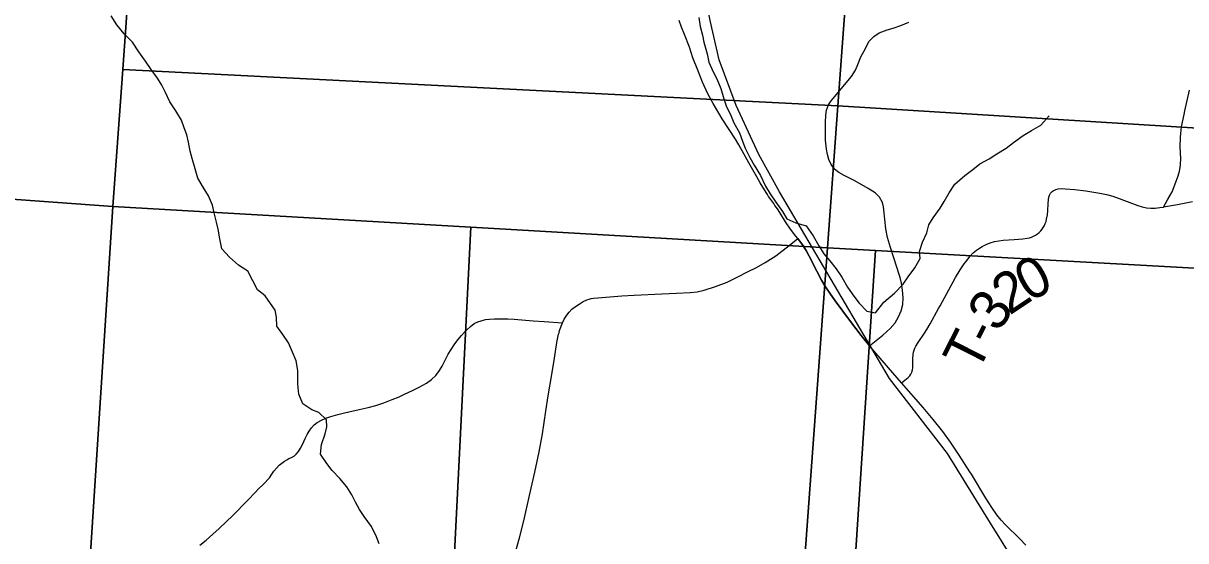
# Model space of a CAD drawing. Extents: x 0 to 34, y 0 to 22.
# Drawn here: x 4.184 to 5.819, y 15.349 to 16.076 of the extents above; entities that cross this region are included whole.
import ezdxf

# ---------------------------------------------------------------- set-up
doc = ezdxf.new("R2010")
doc.units = 0
for name, color, linetype in [('GM_X_Corporation', 7, 'Continuous'), ('GM_X_Minor_River', 7, 'Continuous'), ('GM_X_Rail_Line', 7, 'Continuous'), ('GM_X_State_Route', 7, 'Continuous'), ('GM_X_Township_Road', 7, 'Continuous'), ('GM_X_Township_Road_Text', 7, 'Continuous')]:
    doc.layers.add(name, color=color, linetype=linetype)

msp = doc.modelspace()

# ---------------------------------------------------------------- linework, layer by layer
at = {"layer": 'GM_X_Corporation'}
for points in [[(4.3853, 16.8539), (4.3528, 16.4147), (4.3239, 16.0112), (4.31, 15.819), (3.31, 15.8916), (3.3779, 16.9127)], [(5.359, 16.3599), (5.3297, 15.9601), (4.3239, 16.0112), (4.3528, 16.4147)], [(6.3636, 16.3035), (6.3352, 15.898), (5.3297, 15.9601), (5.359, 16.3599)], [(5.3297, 15.9601), (5.3151, 15.7607), (4.8134, 15.7898), (4.31, 15.819), (4.3239, 16.0112)], [(6.3352, 15.898), (6.3225, 15.705), (5.3826, 15.7568), (5.3151, 15.7607), (5.3297, 15.9601)], [(3.3089, 15.8803), (3.31, 15.8916), (4.31, 15.819), (4.245, 14.8084), (3.2437, 14.8797)], [(4.31, 15.819), (4.8134, 15.7898), (4.7622, 14.7706), (4.245, 14.8084)], [(5.3151, 15.7607), (5.2401, 14.7366), (4.7622, 14.7706), (4.8134, 15.7898)], [(5.3826, 15.7568), (5.3302, 14.958), (5.3154, 14.7318), (5.2401, 14.7366), (5.3151, 15.7607)], [(6.3225, 15.705), (6.2563, 14.9189), (5.3302, 14.958), (5.3826, 15.7568)]]:
    msp.add_lwpolyline(points, close=True, dxfattribs=at)
at = {"layer": 'GM_X_Minor_River'}
for p, q in [((4.3154, 16.0742), (4.3074, 16.087)), ((4.326, 16.0617), (4.3154, 16.0742)), ((4.3378, 16.0497), (4.326, 16.0617)), ((4.3465, 16.0361), (4.3378, 16.0497)), ((4.3557, 16.0232), (4.3465, 16.0361)), ((4.364, 16.0115), (4.3557, 16.0232)), ((4.3728, 15.999), (4.364, 16.0115)), ((4.3789, 15.9892), (4.3728, 15.999)), ((4.3838, 15.979), (4.3789, 15.9892)), ((4.3903, 15.9658), (4.3838, 15.979)), ((4.3987, 15.9533), (4.3903, 15.9658)), ((4.4063, 15.9401), (4.3987, 15.9533)), ((4.4105, 15.9295), (4.4063, 15.9401)), ((4.4139, 15.9196), (4.4105, 15.9295)), ((4.4162, 15.9094), (4.4139, 15.9196)), ((4.4189, 15.8965), (4.4162, 15.9094)), ((4.4216, 15.8863), (4.4189, 15.8965)), ((4.4258, 15.8716), (4.4216, 15.8863)), ((4.4297, 15.8587), (4.4258, 15.8716)), ((4.4369, 15.8462), (4.4297, 15.8587)), ((4.4445, 15.8337), (4.4369, 15.8462)), ((4.4502, 15.8205), (4.4445, 15.8337)), ((4.4525, 15.8099), (4.4502, 15.8205)), ((4.4556, 15.797), (4.4525, 15.8099)), ((4.4579, 15.7872), (4.4556, 15.797)), ((4.4602, 15.7736), (4.4579, 15.7872)), ((4.4633, 15.7595), (4.4602, 15.7736)), ((4.474, 15.7475), (4.4633, 15.7595)), ((4.4869, 15.7365), (4.474, 15.7475)), ((4.4998, 15.7279), (4.4869, 15.7365)), ((4.507, 15.7143), (4.4998, 15.7279)), ((4.5135, 15.7018), (4.507, 15.7143)), ((4.524, 15.6931), (4.5135, 15.7018))]:
    msp.add_line(p, q, dxfattribs=at)
for points in [[(5.1342, 16.0843), (5.1362, 16.0718), (5.1393, 16.0597), (5.1413, 16.0499), (5.1456, 16.0336), (5.148, 16.0219), (5.1542, 16.0083), (5.1596, 15.9981), (5.165, 15.9849), (5.1693, 15.9702), (5.1731, 15.9588), (5.1785, 15.9483), (5.1832, 15.9366), (5.1912, 15.9226), (5.1955, 15.9105), (5.1994, 15.9007), (5.2059, 15.8875), (5.2117, 15.877), (5.2209, 15.8623), (5.2278, 15.8476), (5.2344, 15.8366), (5.2424, 15.825), (5.2516, 15.8118), (5.2577, 15.8016), (5.2703, 15.7957), (5.2851, 15.7916), (5.2947, 15.7777), (5.3031, 15.7634), (5.31, 15.7524), (5.3184, 15.7423), (5.3272, 15.7314), (5.3353, 15.7193), (5.3433, 15.7054), (5.3521, 15.6929), (5.3594, 15.6828), (5.3705, 15.6715), (5.3826, 15.6693), (5.3942, 15.6842), (5.4092, 15.6969), (5.4216, 15.7099), (5.4287, 15.7198), (5.4377, 15.7324), (5.4455, 15.7457), (5.4443, 15.7555), (5.4487, 15.7689), (5.4547, 15.7818), (5.4576, 15.7932), (5.4636, 15.8031), (5.4737, 15.8164), (5.4793, 15.826), (5.4863, 15.8382), (5.4942, 15.8504), (5.5084, 15.8622), (5.5197, 15.8707), (5.5295, 15.8787), (5.5423, 15.886), (5.5532, 15.893), (5.5664, 15.9007), (5.5765, 15.9087), (5.5904, 15.9187), (5.6021, 15.9256), (5.6149, 15.9333), (5.6269, 15.9463)], [(4.6843, 15.3447), (4.6808, 15.3545), (4.6739, 15.3692), (4.6632, 15.3832), (4.6567, 15.3929), (4.6513, 15.4035), (4.6463, 15.4137), (4.639, 15.4246), (4.6294, 15.4363), (4.6184, 15.4479), (4.6107, 15.4577), (4.6019, 15.4705), (4.6033, 15.4842), (4.6085, 15.4994), (4.611, 15.5092), (4.6106, 15.5191), (4.5999, 15.5292), (4.5896, 15.5329), (4.5774, 15.5415), (4.5716, 15.5551), (4.57, 15.5691), (4.5703, 15.5786), (4.5702, 15.5885), (4.5678, 15.6021), (4.5628, 15.6142), (4.557, 15.627), (4.549, 15.639), (4.5405, 15.6507), (4.5401, 15.6632), (4.5381, 15.673), (4.524, 15.6931)]]:
    msp.add_lwpolyline(points, dxfattribs=at)
at = {"layer": 'GM_X_Rail_Line'}
msp.add_lwpolyline([(5.593, 15.2957), (5.5443, 15.3738), (5.4839, 15.4718), (5.4022, 15.5773), (5.2476, 15.8396), (5.2185, 15.8919), (5.1864, 15.9607), (5.1627, 16.025), (5.15, 16.0803), (5.1168, 16.245), (5.1092, 16.2909), (5.1042, 16.3311), (5.1027, 16.3749), (5.102, 16.427), (5.1075, 16.471), (5.1144, 16.5104), (5.1278, 16.5666), (5.1707, 16.683), (5.2365, 16.8064), (5.25, 16.827), (5.2951, 16.8915), (5.3262, 16.9519), (5.3526, 17.0073), (5.3847, 17.0725)], dxfattribs=at)
at = {"layer": 'GM_X_State_Route'}
for points in [[(5.2732, 15.7737), (5.2705, 15.7771), (5.2631, 15.787), (5.2561, 15.7973), (5.2482, 15.8105), (5.2448, 15.8155), (5.241, 15.8203), (5.2394, 15.823), (5.2338, 15.8304), (5.2322, 15.833), (5.2308, 15.8359), (5.2287, 15.8385), (5.2205, 15.8522), (5.2158, 15.8605), (5.2042, 15.88), (5.1903, 15.9054), (5.1855, 15.9135), (5.1668, 15.9419), (5.1541, 15.9636), (5.1469, 15.9772), (5.1395, 15.9934), (5.1326, 16.0103), (5.1258, 16.028), (5.1208, 16.0427), (5.1141, 16.0604), (5.1099, 16.0709), (5.1064, 16.0804)], [(5.326, 15.6863), (5.3182, 15.6969), (5.3113, 15.7073), (5.3066, 15.7152), (5.2999, 15.7278), (5.2894, 15.7491), (5.2849, 15.7572), (5.2798, 15.7648), (5.2732, 15.7737)], [(5.3743, 15.6228), (5.3625, 15.6373), (5.3475, 15.657), (5.326, 15.6863)], [(5.5174, 15.4425), (5.5153, 15.446), (5.5002, 15.4694), (5.488, 15.4874), (5.4771, 15.5025), (5.4638, 15.5196), (5.4498, 15.5362), (5.4191, 15.5712), (5.4068, 15.5852), (5.3743, 15.6228)], [(5.594, 15.3428), (5.5855, 15.3518), (5.5655, 15.3712), (5.5592, 15.3781), (5.5533, 15.3855), (5.5461, 15.3956), (5.5377, 15.4087), (5.5174, 15.4425)]]:
    msp.add_lwpolyline(points, dxfattribs=at)
at = {"layer": 'GM_X_Township_Road'}
for points in [[(5.3743, 15.6228), (5.3907, 15.6363), (5.3929, 15.6379), (5.4032, 15.6473), (5.4101, 15.6551), (5.4149, 15.6636), (5.4185, 15.6721), (5.4209, 15.6812), (5.4213, 15.6905), (5.4206, 15.7011), (5.419, 15.7112), (5.4173, 15.7189), (5.4169, 15.7205), (5.4039, 15.7613), (5.3994, 15.7754), (5.397, 15.7873), (5.3957, 15.8007), (5.3948, 15.8099), (5.394, 15.8184), (5.3924, 15.8245), (5.3882, 15.832), (5.3821, 15.8379), (5.3723, 15.844), (5.3533, 15.8547), (5.3384, 15.8625), (5.3311, 15.8667), (5.3247, 15.8713), (5.3202, 15.878), (5.317, 15.8847), (5.315, 15.8919), (5.3135, 15.8992), (5.3121, 15.9121), (5.3121, 15.9283), (5.3121, 15.9368), (5.3125, 15.9474), (5.3137, 15.9542), (5.3164, 15.9616), (5.32, 15.9673), (5.3225, 15.9703), (5.349, 16.0017), (5.3543, 16.0106), (5.3578, 16.0183), (5.362, 16.0293), (5.3683, 16.041), (5.3734, 16.0507), (5.3801, 16.0578), (5.3878, 16.0627), (5.3991, 16.067), (5.4075, 16.0694), (5.4184, 16.0733), (5.4293, 16.0779)], [(5.8286, 15.8252), (5.8072, 15.8213), (5.7878, 15.8181), (5.7933, 15.8283), (5.7996, 15.8394), (5.8023, 15.8454), (5.8056, 15.8544), (5.8082, 15.862), (5.8099, 15.8685), (5.811, 15.8738), (5.8116, 15.8778), (5.8118, 15.8865), (5.8113, 15.9029), (5.8115, 15.9163), (5.8118, 15.9216), (5.8131, 15.9309), (5.8165, 15.9483), (5.8176, 15.9531), (5.8244, 15.9825)], [(5.4361, 15.6139), (5.4369, 15.6169), (5.438, 15.6198), (5.4393, 15.6226), (5.4424, 15.6279), (5.4515, 15.6406), (5.4546, 15.6459), (5.4594, 15.6538), (5.4713, 15.6756), (5.4735, 15.6794), (5.4952, 15.7189), (5.5017, 15.73), (5.5063, 15.7369), (5.5075, 15.7382), (5.5095, 15.7411), (5.5158, 15.7489), (5.5201, 15.7535), (5.5248, 15.7576), (5.5273, 15.7594), (5.5326, 15.7626), (5.5382, 15.7654), (5.5439, 15.7677), (5.5498, 15.7695), (5.5559, 15.7707), (5.562, 15.7714), (5.5775, 15.7724), (5.59, 15.7733), (5.5961, 15.7742), (5.5992, 15.7749), (5.6021, 15.7758), (5.605, 15.777), (5.6077, 15.7785), (5.6103, 15.7802), (5.6127, 15.7822), (5.6149, 15.7844), (5.6169, 15.7868), (5.6186, 15.7894), (5.6201, 15.7921), (5.6214, 15.795), (5.6224, 15.7979), (5.6232, 15.8009), (5.6244, 15.807), (5.6251, 15.8132), (5.6254, 15.8226), (5.6258, 15.8289), (5.6263, 15.8319), (5.6273, 15.8348), (5.6288, 15.8375), (5.6309, 15.8398), (5.6326, 15.8409), (5.6363, 15.8426), (5.6395, 15.8435), (5.6436, 15.8439), (5.6492, 15.8438), (5.6628, 15.8426), (5.6785, 15.8408), (5.6981, 15.8375), (5.7075, 15.8357), (5.7165, 15.8333), (5.7252, 15.8301), (5.7515, 15.8202), (5.7574, 15.8184), (5.7635, 15.8171), (5.7697, 15.8165), (5.7759, 15.8166), (5.7826, 15.8172), (5.7878, 15.8181)], [(4.8755, 15.3298), (4.8821, 15.3532), (4.8878, 15.3768), (4.8959, 15.4128), (4.9033, 15.4455), (4.9097, 15.474), (4.9144, 15.4995), (4.9191, 15.5311), (4.9223, 15.5526), (4.9274, 15.5825), (4.9312, 15.6055), (4.9346, 15.6276), (4.9358, 15.6345), (4.9369, 15.6392), (4.9375, 15.6415), (4.9382, 15.6446), (4.9422, 15.6553), (4.9449, 15.6606), (4.9483, 15.6661), (4.9517, 15.6703), (4.9557, 15.6744), (4.9607, 15.6783), (4.9658, 15.6816), (4.9716, 15.6852), (4.9767, 15.6875), (4.9798, 15.6886), (4.9828, 15.6893), (4.9859, 15.6898), (4.9921, 15.6905), (5.0031, 15.6916), (5.0256, 15.6933), (5.0433, 15.6943), (5.0819, 15.6961), (5.1029, 15.6971), (5.1218, 15.6981), (5.1316, 15.6991), (5.1414, 15.701), (5.1577, 15.7063), (5.1739, 15.7127), (5.1889, 15.7198), (5.2024, 15.7268), (5.2151, 15.7332), (5.2276, 15.7402), (5.2423, 15.7495), (5.2612, 15.7642), (5.2732, 15.7737)], [(5.2732, 15.7737), (5.2798, 15.7648), (5.2849, 15.7572), (5.2894, 15.7491), (5.2999, 15.7278), (5.3066, 15.7152), (5.3113, 15.7073), (5.3182, 15.6969), (5.326, 15.6863)], [(5.326, 15.6863), (5.3475, 15.657), (5.3625, 15.6373), (5.3743, 15.6228)], [(4.4324, 15.343), (4.441, 15.35), (4.4505, 15.3581), (4.4594, 15.3661), (4.47, 15.3761), (4.4781, 15.3841), (4.4997, 15.4059), (4.5106, 15.4173), (4.5143, 15.4214), (4.522, 15.4288), (4.5302, 15.4376), (4.5338, 15.4426), (4.5366, 15.4467), (4.5399, 15.451), (4.544, 15.4555), (4.5474, 15.4583), (4.5514, 15.4611), (4.5546, 15.4629), (4.5577, 15.4646), (4.5611, 15.4662), (4.5653, 15.4683), (4.568, 15.4707), (4.5713, 15.4747), (4.5741, 15.4793), (4.5768, 15.4844), (4.5805, 15.4926), (4.5833, 15.4986), (4.5859, 15.5032), (4.5892, 15.5076), (4.5932, 15.5118), (4.5974, 15.5152), (4.6033, 15.5187), (4.6094, 15.5213), (4.6165, 15.5238), (4.6262, 15.5266), (4.6358, 15.5289), (4.6566, 15.5334), (4.6691, 15.5363), (4.6798, 15.5392), (4.6909, 15.5428), (4.7029, 15.5474), (4.7125, 15.5514), (4.72, 15.555), (4.7316, 15.5602), (4.7409, 15.565), (4.7509, 15.5706), (4.758, 15.5757), (4.7642, 15.5814), (4.7693, 15.5881), (4.7733, 15.5945), (4.7818, 15.6112), (4.7856, 15.618), (4.7899, 15.6246), (4.7951, 15.6315), (4.8003, 15.6376), (4.8044, 15.642), (4.8079, 15.6456), (4.813, 15.6504), (4.8183, 15.6542), (4.8231, 15.6568), (4.8343, 15.6598), (4.8397, 15.6604), (4.8465, 15.6609), (4.8567, 15.661), (4.8655, 15.6608), (4.8744, 15.6605), (4.9013, 15.6583), (4.9165, 15.6571), (4.9422, 15.6553)], [(5.4191, 15.5712), (5.4238, 15.5746), (5.4286, 15.5785), (5.4307, 15.5808), (5.4324, 15.5833), (5.4336, 15.5862), (5.4345, 15.5892), (5.435, 15.5922), (5.4352, 15.5953), (5.4352, 15.6046), (5.4356, 15.6108), (5.4361, 15.6139)]]:
    msp.add_lwpolyline(points, dxfattribs=at)

# ---------------------------------------------------------------- texts
at = {"layer": 'GM_X_Township_Road_Text'}
for s, rotation, p in [('0', 28.9677, (5.5989, 15.6838)), ('2', 33.5501, (5.5708, 15.6651)), ('3', 54.7019, (5.5545, 15.6404)), ('T', 63.1609, (5.526, 15.5834)), ('-', 63.3234, (5.5452, 15.6215))]:
    msp.add_text(s, height=0.0568, rotation=rotation, dxfattribs=at).set_placement(p)

doc.saveas('drawing.dxf')
